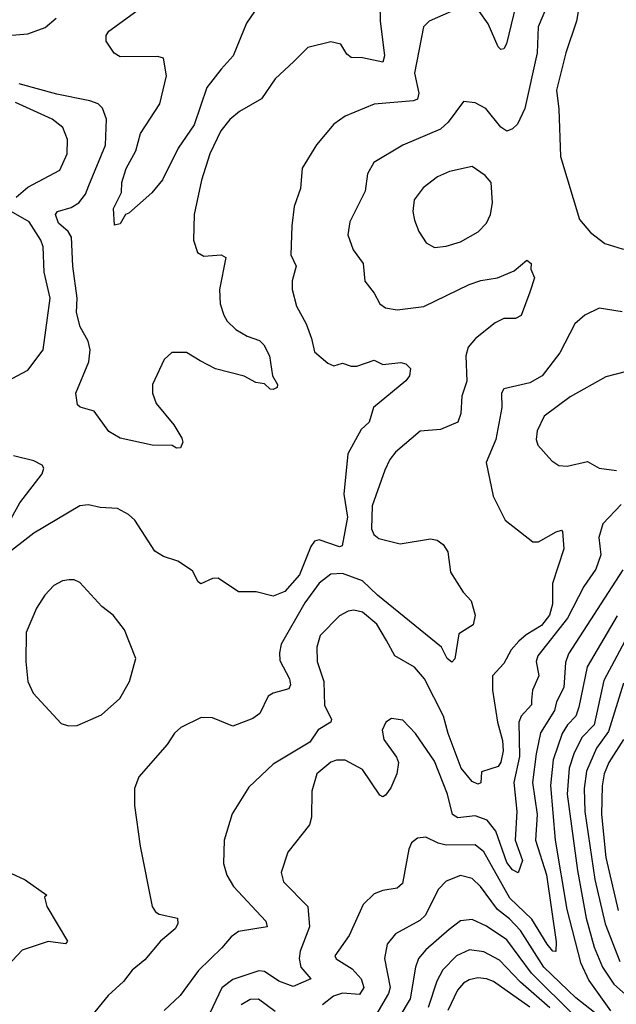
# Model space of a CAD drawing. Extents: x 1550320 to 1685906, y 509093 to 640511.
# Tile 460 of 532: x 1673756 to 1675825, y 591586 to 595000. Entities that reach past the tile are written whole.
import ezdxf

# ---------------------------------------------------------------- set-up
doc = ezdxf.new("R2010")
doc.units = 0

msp = doc.modelspace()

# ---------------------------------------------------------------- linework, layer by layer
at = {"layer": '0CON20XD'}
for points in [[(1675484.7, 595085), (1675443.7, 594916.3), (1675435, 594898.8), (1675425, 594896.2), (1675415, 594906), (1675380, 594985), (1675318.6, 595075)], [(1675701.5, 595085), (1675687.3, 594995), (1675649.7, 594885), (1675618, 594755), (1675625, 594690), (1675631.1, 594525), (1675697.6, 594307.6), (1675735, 594261.9), (1675785, 594223.8), (1675845.7, 594205.7), (1675885, 594203.5)], [(1675004.7, 595055), (1675006, 594996), (1675021.6, 594875), (1675015, 594852.2), (1674945, 594867.3), (1674905, 594868.5), (1674890.7, 594880.7), (1674870, 594915), (1674835, 594922.9), (1674755, 594903.8), (1674706.2, 594855), (1674642, 594795), (1674594.6, 594725.4), (1674518.3, 594681.7), (1674485, 594653.3), (1674454, 594615), (1674415.3, 594535), (1674386.5, 594443.5), (1674361.5, 594325), (1674359.4, 594235), (1674373.1, 594193.1), (1674395, 594179.5), (1674454.5, 594184.5), (1674471.4, 594175), (1674449.4, 594065), (1674451.4, 594015), (1674464.4, 593975), (1674475.7, 593955), (1674506, 593926), (1674545, 593902.9), (1674587.3, 593887.3), (1674602.2, 593872.2), (1674622.1, 593835), (1674633.3, 593765), (1674650.6, 593735), (1674648.6, 593725), (1674635, 593717.5), (1674625, 593719.2), (1674605, 593737.5), (1674575, 593742), (1674535, 593763.8), (1674435, 593789.4), (1674382.5, 593817.5), (1674335, 593845.6), (1674284, 593846), (1674257.7, 593822.3), (1674217.1, 593735), (1674217.1, 593705), (1674229.8, 593669.8), (1674290.6, 593595), (1674318.7, 593548.7), (1674322, 593535), (1674313.9, 593516.1), (1674300, 593515), (1674285, 593523.3), (1674215.7, 593524.3), (1674105, 593549.2), (1674065, 593571.9), (1674015, 593642.5), (1673966.1, 593656.1), (1673956.7, 593665), (1673951.2, 593705), (1673996, 593814), (1674000.3, 593855), (1673994.1, 593885), (1673966.5, 593935), (1673953.2, 593985), (1673955.2, 594034.8), (1673940, 594145), (1673936.1, 594246.1), (1673924.6, 594265), (1673891, 594295), (1673880.3, 594325), (1673887.1, 594335), (1673935, 594348.8), (1673961.5, 594365), (1673984.7, 594395), (1673996.3, 594425), (1674054.2, 594565), (1674057.5, 594655), (1674043.4, 594693.4), (1674028, 594708), (1673999, 594719), (1673885, 594741.6), (1673755, 594777.6)], [(1675595.2, 595075), (1675554.1, 594975), (1675551, 594885), (1675507.7, 594692.3), (1675482.6, 594637.4), (1675465, 594620.9), (1675445, 594613.8), (1675425, 594627.3), (1675372, 594692), (1675335, 594711.9), (1675295, 594716.7), (1675241.5, 594645), (1675215, 594620), (1675084.2, 594565), (1674984.7, 594505.3), (1674962.5, 594465), (1674953.6, 594405), (1674901.2, 594298.8), (1674894.2, 594254.2), (1674912.3, 594202.3), (1674947.5, 594155), (1674953, 594093), (1674985, 594052), (1675004.4, 594015), (1675025, 594000.8), (1675065, 593993.8), (1675157.5, 594005), (1675315, 594082.1), (1675355, 594096.1), (1675413.3, 594105), (1675470.3, 594129.7), (1675515, 594166), (1675530, 594155), (1675528.8, 594135), (1675541.2, 594105), (1675524.5, 594055), (1675495, 593974.2), (1675475.5, 593964.5), (1675435, 593963.8), (1675405, 593948.8), (1675336.4, 593895), (1675310.7, 593865), (1675302.9, 593835), (1675306.7, 593746.7), (1675289.8, 593695), (1675285.9, 593635), (1675275.3, 593604.7), (1675215, 593578.8), (1675145, 593573.1), (1675059.5, 593500.5), (1675039.5, 593475), (1675022.1, 593437.9), (1674977.8, 593315), (1674975.8, 593235), (1674984.6, 593215), (1675001.3, 593201.3), (1675075, 593183), (1675180.5, 593200.5), (1675203.3, 593195), (1675225, 593180), (1675240.5, 593155), (1675250, 593085), (1675294.2, 593015), (1675321.4, 592985), (1675335.7, 592935.7), (1675328.3, 592901.7), (1675279.4, 592870.6), (1675265.5, 592784.5), (1675255, 592772.5), (1675238.1, 592785), (1675219.2, 592825), (1674996.5, 593005), (1674945.3, 593055), (1674875, 593079.6), (1674835, 593077.8), (1674795, 593045.9), (1674745, 592978), (1674663.4, 592835), (1674656.7, 592805), (1674658.4, 592778.4), (1674691.5, 592715), (1674695.5, 592694.5), (1674689.7, 592680.3), (1674635, 592665.6), (1674618, 592655), (1674589.2, 592595), (1674565, 592576.9), (1674495, 592550.6), (1674425, 592580), (1674385, 592581.2), (1674315, 592546), (1674293.6, 592526.4), (1674267.5, 592487.5), (1674168.8, 592375), (1674153.8, 592335), (1674153.9, 592276.1), (1674174.3, 592135), (1674215.7, 591925), (1674226.7, 591906.7), (1674239.3, 591899.3), (1674303.3, 591885), (1674304.5, 591865), (1674295, 591848.6), (1674245, 591805.7), (1674189.8, 591740.2), (1674145.8, 591705), (1674115.8, 591665), (1674062.8, 591617.2), (1673996, 591535)], [(1674583, 595047), (1674542.4, 594987.6), (1674496.7, 594875), (1674455, 594828.2), (1674404.7, 594765), (1674361.7, 594635), (1674305.6, 594554.4), (1674251.9, 594445), (1674215, 594400), (1674135, 594328.8), (1674123.3, 594325), (1674105, 594292.5), (1674085, 594287.5), (1674082, 594345), (1674109.7, 594400.3), (1674110, 594435), (1674125, 594483.8), (1674158.9, 594545), (1674175.6, 594605), (1674242.3, 594707.7), (1674265.4, 594805.4), (1674255, 594866), (1674235, 594871.9), (1674105, 594871.4), (1674084.3, 594884.3), (1674055.6, 594925.6), (1674055.6, 594945), (1674065, 594959.5), (1674175, 595039.4)], [(1675252, 595028), (1675175.7, 594995), (1675156.5, 594975), (1675125.4, 594815), (1675140, 594745), (1675135.2, 594724.8), (1675121.6, 594718.4), (1674985, 594707.3), (1674885, 594665.6), (1674845, 594637.8), (1674785, 594566), (1674736, 594485), (1674729.4, 594415), (1674707.8, 594352.2), (1674700, 594285), (1674696.9, 594185), (1674714.4, 594145), (1674700.5, 594095), (1674701.1, 594065), (1674716.3, 594006.3), (1674749.5, 593945), (1674767.8, 593895), (1674778.5, 593848.5), (1674825, 593808.6), (1674845, 593800), (1674875, 593809.5), (1674905, 593798.5), (1674925, 593798.5), (1674985, 593820), (1675015, 593804), (1675078.3, 593811.7)], [(1673685, 594942.7), (1673785, 594951.1), (1673845, 594973), (1673883.1, 595005)], [(1673743.8, 594385), (1673785, 594419.5), (1673895, 594478.5), (1673920.8, 594535), (1673922.3, 594585), (1673905.7, 594625.7), (1673868.9, 594655), (1673742.3, 594712.3)], [(1675195, 594210), (1675235, 594214.4), (1675285, 594229.4), (1675345.4, 594264.6), (1675375, 594294.2), (1675389.1, 594325), (1675395.4, 594365), (1675390.9, 594435), (1675370.2, 594460.2), (1675325, 594490.8), (1675246.1, 594473.9), (1675205.3, 594454.7), (1675155, 594416.7), (1675123.8, 594375), (1675119.1, 594335), (1675124.6, 594304.6), (1675140, 594265), (1675165.7, 594225.7), (1675195, 594210)], [(1673713, 593747), (1673784.4, 593785), (1673837.9, 593855), (1673861.8, 594035), (1673840.8, 594125), (1673837.2, 594212.8), (1673829.7, 594235), (1673789.3, 594299.3), (1673726.9, 594335)], [(1675845, 593987.5), (1675765, 593999.2), (1675716.2, 593975), (1675681.4, 593945), (1675629.1, 593845), (1675567.8, 593765), (1675525, 593740.5), (1675435, 593720), (1675426.9, 593705), (1675428.2, 593655), (1675407.2, 593545), (1675373.3, 593465), (1675397.8, 593347.8), (1675440, 593265), (1675535, 593190), (1675555, 593190), (1675615.8, 593224.2), (1675635, 593230), (1675638.8, 593225), (1675643.3, 593165), (1675603.3, 593045), (1675603.2, 592973.2), (1675593, 592935), (1675565, 592899.8), (1675512.2, 592867.8), (1675486.7, 592845), (1675460.8, 592815), (1675435, 592768.1), (1675395.4, 592725), (1675395.4, 592675), (1675412.7, 592565), (1675430.8, 592500.8), (1675432.2, 592465), (1675425, 592425.8), (1675415, 592411.3), (1675357.7, 592392.3), (1675355, 592354.2), (1675345, 592350), (1675325, 592358.5), (1675287.2, 592405), (1675241.4, 592525), (1675225.3, 592585), (1675159.3, 592715), (1675125, 592755.4), (1675056.9, 592795), (1675028, 592848), (1674994.4, 592904.4), (1674945, 592945.4), (1674915, 592952.7), (1674895, 592949.5), (1674865, 592933.5), (1674798, 592865), (1674786, 592825), (1674787.1, 592775), (1674811.2, 592705), (1674812.6, 592622.6), (1674837.3, 592575), (1674834.5, 592565), (1674791.6, 592538.4), (1674762.5, 592495), (1674635, 592418.9), (1674550.6, 592339.4), (1674493.4, 592246.6), (1674465.6, 592155), (1674463.3, 592075), (1674474.6, 592034.6), (1674498.1, 591995), (1674610, 591875), (1674614.4, 591855.6), (1674515, 591839.2), (1674489.6, 591820.4), (1674457.2, 591782.7), (1674375.9, 591704.1), (1674313, 591617), (1674257.1, 591565)], [(1675078.3, 593811.7), (1675095, 593806.7), (1675110.7, 593790.7), (1675108, 593765), (1675095, 593748), (1674982.7, 593655), (1674968.1, 593605), (1674940.5, 593579.5), (1674894.1, 593495), (1674879.7, 593355), (1674893.3, 593275), (1674874, 593176), (1674865, 593171.9), (1674795, 593196.7), (1674778.5, 593191.5), (1674765.9, 593174.1), (1674726.4, 593075), (1674675, 593017.9), (1674635, 593001.4), (1674575.9, 593015.9), (1674515, 593016.2), (1674443.9, 593063.9), (1674425, 593062.5), (1674384.4, 593044.4), (1674375, 593051.2), (1674355, 593089.2), (1674305, 593122.5), (1674255, 593139.4), (1674225, 593157.5), (1674155.8, 593265), (1674133.8, 593285), (1674095.4, 593305.4), (1674035, 593308.2), (1673995, 593317.7), (1673965, 593314), (1673805, 593220), (1673696.2, 593135)], [(1675855, 593779.4), (1675788, 593762), (1675665, 593692.5), (1675575, 593625.5), (1675550, 593575), (1675546.9, 593545), (1675552.2, 593525), (1675600.9, 593470.9), (1675625, 593454.4), (1675655, 593452.5), (1675725, 593468.1), (1675765, 593444.6), (1675825, 593437.3)], [(1673678, 593185), (1673757.1, 593325), (1673834.2, 593425), (1673840, 593445), (1673833.8, 593455), (1673805, 593470.6), (1673735, 593487.8)], [(1675841.2, 593318.8), (1675778.1, 593251.9), (1675764.2, 593205), (1675771.7, 593145), (1675754.3, 593095), (1675712.5, 593035), (1675655.1, 592924.9), (1675552.8, 592795), (1675547.1, 592775), (1675556.6, 592725), (1675534.4, 592675.6), (1675531.3, 592641.3), (1675531.2, 592625), (1675495.3, 592585), (1675486.9, 592565), (1675488.8, 592445), (1675469.3, 592355), (1675480.2, 592255), (1675474.4, 592155), (1675499.2, 592085), (1675485, 592042.5), (1675465, 592052.2), (1675445, 592078), (1675407, 592187), (1675376.9, 592225), (1675335, 592240), (1675275, 592232.6), (1675256.8, 592245), (1675239.2, 592315), (1675195, 592428.9), (1675128.9, 592525), (1675085, 592571.4), (1675045, 592577.5), (1675025.5, 592564.5), (1675012.8, 592537.2), (1675019.1, 592505), (1675063.2, 592443.2), (1675069.5, 592425), (1675063.6, 592385), (1675042.6, 592337.4), (1675025, 592312), (1675015, 592306), (1675005, 592312), (1674945, 592400.6), (1674885, 592432.3), (1674855, 592432.7), (1674835, 592425.4), (1674786.5, 592385), (1674768.9, 592325), (1674768.1, 592235), (1674760.9, 592209.1), (1674686.4, 592113.6), (1674663.1, 592043.1), (1674670.8, 592010.8), (1674755.4, 591925), (1674761.6, 591855), (1674728.9, 591771.1), (1674724.8, 591745), (1674731.6, 591715), (1674765.7, 591675), (1674705, 591648), (1674655, 591666.4), (1674605, 591700), (1674585, 591702.8), (1674495, 591672.6), (1674456.9, 591643.1), (1674405, 591533.3)], [(1675847.6, 593092.4), (1675659, 592801), (1675648.2, 592771.8), (1675642.6, 592685), (1675618, 592635), (1675610.4, 592605), (1675561.9, 592528.1), (1675547.3, 592455), (1675534.2, 592355), (1675551, 592245), (1675544.5, 592155), (1675583.2, 592035), (1675616.8, 591803.2), (1675615, 591770), (1675605, 591771.2), (1675585, 591794.6), (1675531.8, 591881.8), (1675455.9, 591955), (1675365, 592114.6), (1675335, 592139.4), (1675235, 592138.3), (1675207.1, 592145), (1675165, 592166.2), (1675135, 592162.2), (1675115, 592145.7), (1675105.4, 592124.6), (1675083.1, 592005), (1675065, 591989.5), (1675015, 591981.2), (1674985, 591969.4), (1674947.4, 591932.6), (1674898.5, 591825), (1674848.5, 591755), (1674853.6, 591743.6), (1674909.6, 591709.6), (1674940.3, 591675), (1674949.2, 591645), (1674935, 591620.8), (1674875, 591625.2), (1674844.6, 591615), (1674806.5, 591585)], [(1673925, 592551.5), (1673955, 592553.2), (1674039.9, 592590.1), (1674103.5, 592646.5), (1674136.9, 592705), (1674158.8, 592785), (1674119.2, 592885), (1674080.8, 592935), (1674040.8, 592965), (1673965, 593048.8), (1673945, 593058), (1673927.7, 593057.7), (1673905, 593054), (1673875, 593038.8), (1673844, 593005), (1673815, 592960), (1673778.8, 592875), (1673778, 592775), (1673784.4, 592705), (1673802.9, 592665), (1673900.2, 592560.2), (1673925, 592551.5)], [(1675827.3, 592932.7), (1675723.4, 592756.5), (1675695, 592616.7), (1675684, 592585), (1675655.2, 592555), (1675637, 592525), (1675605.9, 592434.1), (1675596.1, 592345), (1675612.9, 592155), (1675653, 591915), (1675701.1, 591731.1), (1675729.5, 591669.5), (1675805, 591564.4)], [(1675880.5, 592895), (1675781.5, 592708.5), (1675747.5, 592555), (1675705, 592511.3), (1675677.2, 592455), (1675661.8, 592405), (1675654.9, 592314.9), (1675689.9, 592049.9), (1675720.2, 591885), (1675747.7, 591785), (1675776.6, 591715), (1675816.3, 591656.3), (1675906.8, 591576.8)], [(1675850, 592700), (1675798.3, 592531.7), (1675755.9, 592475), (1675721.7, 592395), (1675713.7, 592335), (1675716, 592255), (1675750.3, 592019.7), (1675786.7, 591865), (1675836.5, 591735)], [(1675850.2, 592505), (1675798.6, 592425), (1675782.8, 592385), (1675775.7, 592344.3), (1675773.2, 592245), (1675788.6, 592095), (1675831.2, 591911.2)], [(1673674.5, 592064.5), (1673775, 592018), (1673850, 591965), (1673842.5, 591957.5), (1673850, 591925), (1673922.5, 591805), (1673915, 591796), (1673854.5, 591804.5), (1673765, 591773.8), (1673680.6, 591685)], [(1675765, 591545.3), (1675685, 591608.8), (1675573, 591715), (1675492.1, 591842), (1675455, 591882.9), (1675413, 591915), (1675354.1, 591995), (1675325, 592022.7), (1675285, 592033.2), (1675235, 592012.9), (1675206.9, 591985), (1675163.8, 591895), (1675143.5, 591876.5), (1675059.4, 591830.6), (1675030.4, 591795), (1675021.6, 591745), (1675040.6, 591645), (1675035, 591624.5), (1674991.4, 591548.6)], [(1675680.8, 591545), (1675531.3, 591695), (1675445, 591810), (1675375, 591857), (1675325, 591880.9), (1675285, 591875.9), (1675245, 591845.3), (1675164, 591775), (1675139.4, 591745), (1675128.4, 591715), (1675110.6, 591605), (1675035, 591480)], [(1675594.8, 591574.8), (1675492.7, 591662.7), (1675419.6, 591739.6), (1675365, 591768.4), (1675315.3, 591775.3), (1675270.8, 591755), (1675223.5, 591706.5), (1675203.1, 591666.9), (1675172, 591575)], [(1675525, 591576.4), (1675398.8, 591665), (1675375, 591675.2), (1675345, 591678.6), (1675315, 591671.7), (1675295, 591660), (1675273.8, 591635), (1675240.6, 591565)], [(1674641.5, 591561.5), (1674583.9, 591603.9), (1674555, 591602.7), (1674523.8, 591585)]]:
    msp.add_lwpolyline(points, dxfattribs=at)

doc.saveas('drawing.dxf')
